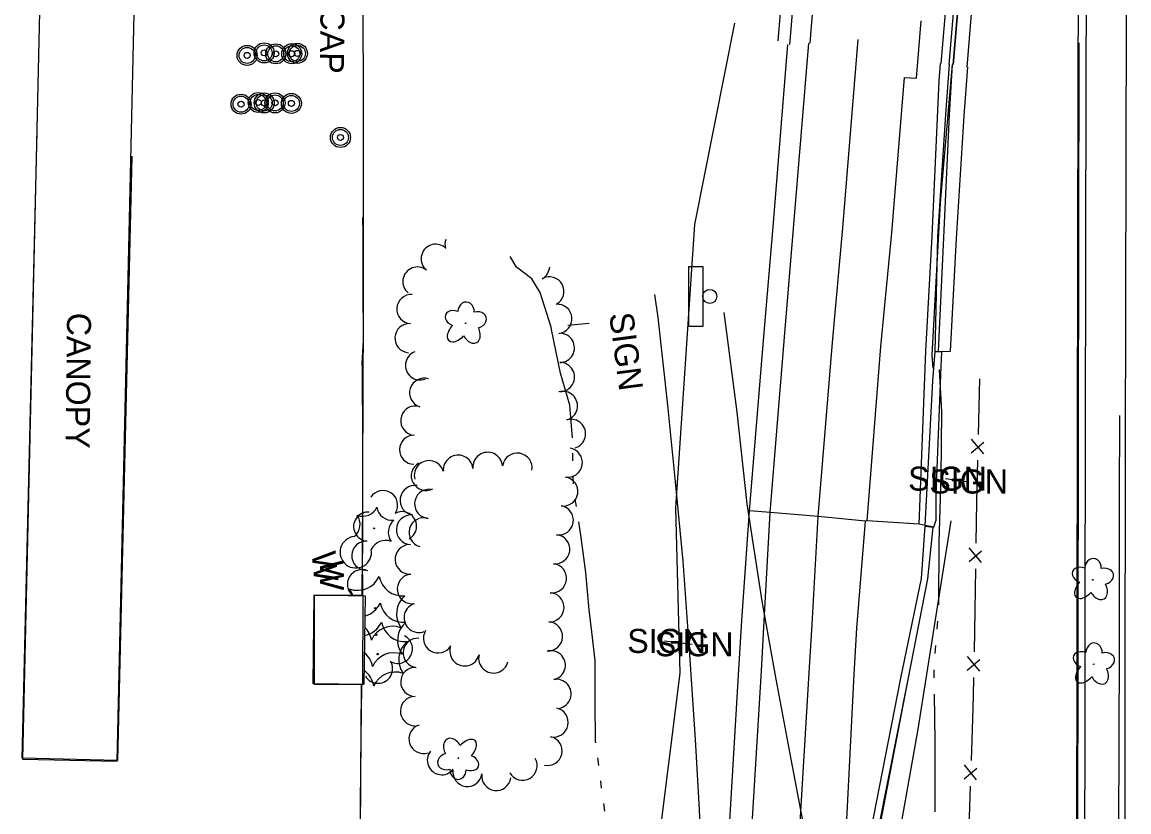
# Model space of a CAD drawing. Extents: x 588843 to 2552415, y 180129 to 269402.
# Drawn here: x 593673.9 to 593950, y 186049.3 to 186246.3 of the extents above; entities that cross this region are included whole.
import ezdxf

# ---------------------------------------------------------------- set-up
doc = ezdxf.new("R2010")
doc.units = 0
for name, color, linetype in [('Default', 7, 'Continuous'), ('E_BLD', 7, 'Continuous'), ('E_BLD_HvyDash', 7, 'Continuous'), ('E_BLD_Text', 7, 'Continuous'), ('E_BMGRD', 7, 'Continuous'), ('E_DWY', 7, 'Continuous'), ('E_FEN_P', 7, 'Continuous'), ('E_LAND_TreeLine_P', 7, 'Continuous'), ('E_LAND_Vegetation', 7, 'Continuous'), ('E_MISCPROP', 7, 'Continuous'), ('E_MISCPROP_Text', 7, 'Continuous'), ('E_RDWY', 7, 'Continuous'), ('E_RDWY_AsphConc', 7, 'Continuous'), ('E_RDWY_BarrierConc', 7, 'Continuous'), ('E_RDWY_C_and_G', 7, 'Continuous'), ('E_RDWY_Gravel', 7, 'Continuous'), ('E_RDWY_PavtEdge', 7, 'Continuous'), ('E_SGN', 7, 'Continuous'), ('E_SGN_Text', 7, 'Continuous'), ('E_STRUCT', 7, 'Continuous'), ('E_STRUCT_Joint', 7, 'Continuous'), ('E_WAL', 7, 'Continuous'), ('E_WAL_Text', 7, 'Continuous'), ('E_WTR_P', 7, 'Continuous'), ('P_BMGRD', 7, 'Continuous'), ('P_RDWY_BarrierConc', 7, 'Continuous'), ('P_RDWY_C_and_G', 7, 'Continuous'), ('P_RDWY_C_and_GBack', 7, 'Continuous'), ('P_RDWY_C_and_GFace', 7, 'Continuous'), ('P_RDWY_PavtEdge', 7, 'Continuous'), ('P_RDWY_ShldAgg', 7, 'Continuous'), ('P_RDWY_ShldPaved', 7, 'Continuous')]:
    doc.layers.add(name, color=color, linetype=linetype)

# ---------------------------------------------------------------- blocks, each defined once
blk = doc.blocks.new('DTRE')
at = {"layer": 'Default'}
blk.add_circle((-0.18, 0), 0.183, dxfattribs=at)
for centre, major_axis, ratio in [((-1.87, 5.32), (1.36, -4.98), 0.782863), ((4.06, 2.74), (-5.27, -2.93), 0.691916), ((-5.87, 0.15), (4.93, -0.12), 0.832022), ((-2.49, -5.24), (1.8, 4.86), 0.716896), ((3.54, -3.71), (-5.01, 4.58), 0.560249)]:
    blk.add_ellipse(centre, major_axis=major_axis, ratio=ratio, start_param=1.570796, end_param=4.712389, dxfattribs=at)
blk = doc.blocks.new('W_16')
at = {"layer": 'E_WAL_Text'}
blk.add_text('W', height=12, dxfattribs=at).set_placement((-4.46, -6))
blk = doc.blocks.new('CTRE')
at = {"layer": 'Default'}
blk.add_circle((0, 0), 0.223, dxfattribs=at)
for centre, start, end in [((-11.97, 8.96), 280.2067, 5.9716), ((1.81, 14.92), 220.2113, 305.9762), ((13.83, 5.89), 160.2113, 245.9762), ((-13.83, -5.9), 340.2113, 65.9762), ((12.03, -9.04), 185.9272, 100.2511), ((-1.81, -14.93), 40.2113, 125.9762)]:
    blk.add_arc(centre, 7.87, start, end, dxfattribs=at)
blk = doc.blocks.new('FILO')
at = {"layer": 'E_MISCPROP'}
for radius in [5, 4, 1.5]:
    blk.add_circle((0, 0), radius, dxfattribs=at)
blk = doc.blocks.new('FILT_2')
at = {"layer": 'E_MISCPROP_Text'}
blk.add_text('FILLER CAP', height=12, dxfattribs=at).set_placement((10, -6))
blk = doc.blocks.new('CANOPY')
at = {"layer": 'E_BLD_Text'}
blk.add_text('CANOPY', height=12, dxfattribs=at).set_placement((-32.52, -6))
blk = doc.blocks.new('U274')
at = {"layer": 'E_LAND_Vegetation'}
blk.add_circle((-0.02, 0), 0.167, dxfattribs=at)
for centre, radius, start, end in [((-4.42, 10.39), 5.9, 250.1041, 335.8691), ((6.78, 9.01), 5.91, 190.1439, 275.82), ((-11.21, 1.38), 5.9, 17.9116, 35.8691), ((11.18, -1.37), 5.9, 130.1041, 215.8691), ((-6.76, -8.96), 5.9, 10.0995, 46.1647), ((4.39, -10.38), 5.9, 70.1041, 155.8691)]:
    blk.add_arc(centre, radius, start, end, dxfattribs=at)
blk = doc.blocks.new('U275')
at = {"layer": 'E_LAND_Vegetation'}
blk.add_circle((-0.02, 0), 0.167, dxfattribs=at)
for centre, radius, start, end in [((-4.42, 10.39), 5.9, 285.0146, 335.8691), ((6.78, 9.01), 5.91, 190.1439, 275.82), ((11.18, -1.37), 5.9, 130.1041, 215.8691), ((-6.76, -8.96), 5.9, 10.0995, 50.6438), ((4.39, -10.38), 5.9, 70.1041, 155.8691)]:
    blk.add_arc(centre, radius, start, end, dxfattribs=at)
blk = doc.blocks.new('U276')
at = {"layer": 'E_LAND_Vegetation'}
blk.add_circle((-0.02, 0), 0.167, dxfattribs=at)
for centre, radius, start, end in [((-4.42, 10.39), 5.9, 281.098, 335.8691), ((6.78, 9.01), 5.91, 190.1439, 275.82), ((11.18, -1.37), 5.9, 130.1041, 215.8691), ((-6.76, -8.96), 5.9, 10.0995, 55.3574), ((4.39, -10.38), 5.9, 70.1041, 155.8691)]:
    blk.add_arc(centre, radius, start, end, dxfattribs=at)
blk = doc.blocks.new('BSGN_1')
at = {"layer": 'Default'}
blk.add_text('SIGN', height=12, dxfattribs=at).set_placement((-18.56, -6))
blk = doc.blocks.new('SGN_1')
at = {"layer": 'Default'}
blk.add_lwpolyline([(-3.5, -15), (-10.5, -15), (-10.5, 15), (-3.5, 15)], close=True, dxfattribs=at)
blk.add_circle((0, 0), 3.5, dxfattribs=at)
blk = doc.blocks.new('W_9_1')
at = {"layer": 'E_WAL_Text'}
blk.add_text('W', height=39.4, dxfattribs=at).set_placement((-14.6, -19.7))
blk = doc.blocks.new('SIGN_3')
at = {"layer": 'E_SGN'}
blk.add_text('SIGN', height=39.37, dxfattribs=at).set_placement((-56.1, -19.7))

msp = doc.modelspace()

# ---------------------------------------------------------------- linework, layer by layer
at = {"layer": 'E_BLD'}
for points in [[(593746.52, 186081.21), (593746.83, 186103.39), (593759.49, 186103.21), (593759.18, 186081.04), (593746.52, 186081.21)], [(593746.82, 186103.29), (593746.8, 186081.1), (593758.97, 186081.09), (593759, 186103.27)]]:
    msp.add_lwpolyline(points, close=True, dxfattribs=at)
at = {"layer": 'E_BLD_HvyDash'}
msp.add_lwpolyline([(593697.67, 186061.91), (593701.99, 186252.11), (593678.33, 186252.65), (593674.01, 186062.45), (593697.67, 186061.91)], close=True, dxfattribs=at)
msp.add_lwpolyline([(593701.34, 186212.85), (593701.34, 186212.85), (593697.74, 186062.08), (593673.93, 186062.65), (593677.66, 186219.07), (593677.66, 186219.07)], dxfattribs=at)
at = {"layer": 'E_BMGRD'}
msp.add_lwpolyline([(593901.26, 186159.99), (593900.95, 186163.21), (593903.08, 186201.24), (593906.08, 186235.75)], dxfattribs=at)
at = {"layer": 'E_DWY'}
for points in [[(593691.75, 186552.08), (593692.17, 186550.27), (593692.81, 186549.4), (593696.11, 186548.65), (593713.81, 186547.81), (593735.44, 186547.41), (593758.31, 186546.06), (593759.53, 186519.34), (593759.38, 186483.93), (593758.86, 186446.35), (593758.89, 186410.14), (593759.07, 186363.78), (593758.91, 186319.14), (593758.71, 186277.58), (593758.99, 186233.19), (593758.98, 186173.88), (593758.89, 186133.64), (593758.82, 186113.71)], [(593758.89, 186197.6), (593758.92, 186193.7), (593758.95, 186180.39), (593759.01, 186166.94), (593758.69, 186161.16), (593758.76, 186159.96), (593758.82, 186141.39), (593758.82, 186127.71), (593758.73, 186115.61), (593758.73, 186113.87)], [(593758.5, 186081.05), (593758.2, 186032.26), (593758.01, 185979.59), (593757.53, 185954.3)], [(593758.59, 186081.09), (593758.59, 186080.52), (593758.32, 186061.09), (593758.23, 186049.82), (593758.23, 186042.56)]]:
    msp.add_lwpolyline(points, dxfattribs=at)
at = {"layer": 'E_FEN_P'}
for p, q in [((593910.7, 186138.85), (593913.85, 186141.49)), ((593913.84, 186138.61), (593910.79, 186142.29)), ((593910.18, 186111.72), (593913.3, 186114.39)), ((593913.32, 186111.51), (593910.24, 186115.16)), ((593909.73, 186084.61), (593912.85, 186087.27)), ((593912.87, 186084.39), (593909.79, 186088.05)), ((593908.93, 186057.53), (593912.1, 186060.14)), ((593912.07, 186057.26), (593909.05, 186060.97))]:
    msp.add_line(p, q, dxfattribs=at)
for points in [[(593912.77, 186153.81), (593912.86, 186157.34)], [(593912.51, 186143.46), (593912.77, 186153.81)], [(593912.12, 186126.7), (593912.17, 186130.14), (593912.35, 186137.05)], [(593911.95, 186116.35), (593912.12, 186126.7)], [(593911.67, 186099.58), (593911.84, 186109.94)], [(593911.5, 186089.23), (593911.67, 186099.58)], [(593911.13, 186072.47), (593911.32, 186078.21), (593911.39, 186082.82)], [(593910.78, 186062.12), (593911.13, 186072.47)], [(593910.21, 186045.37), (593910.56, 186055.72)]]:
    msp.add_lwpolyline(points, dxfattribs=at)
at = {"layer": 'E_LAND_TreeLine_P'}
for centre, radius, start, end in [((593783.06, 186190.84), 3.64, 159.3422, 195.7817), ((593777.11, 186187.27), 3.64, 51.2143, 231.2143), ((593772.55, 186181.59), 3.64, 51.2143, 231.2143), ((593801.92, 186185.48), 3.64, 299.2931, 355.7834), ((593805.48, 186179.13), 3.64, 299.2931, 119.2931), ((593771.05, 186174.73), 3.64, 86.3782, 266.3782), ((593807.48, 186172.29), 3.64, 274.9792, 94.9792), ((593770.59, 186167.46), 3.64, 86.3782, 266.3782), ((593808.09, 186165.04), 3.64, 270.0918, 90.0918), ((593773.2, 186160.67), 3.64, 111.0502, 291.0502), ((593808.1, 186157.76), 3.64, 270.0918, 90.0918), ((593774.23, 186153.83), 3.64, 72.2208, 252.2208), ((593808.86, 186150.58), 3.64, 286.078, 106.078), ((593772.01, 186146.89), 3.64, 72.2208, 252.2208), ((593810.88, 186143.59), 3.64, 286.078, 106.078), ((593771.73, 186139.64), 3.64, 89.0352, 269.0352), ((593790.09, 186135.29), 3.7, 5.3324, 185.3324), ((593797.47, 186135.11), 3.7, 350.4316, 170.4316), ((593810.07, 186136.41), 3.64, 260.9736, 80.9736), ((593774.65, 186133.11), 3.64, 118.574, 298.574), ((593775.46, 186133.22), 3.7, 14.9762, 194.9762), ((593782.71, 186134.6), 3.7, 5.3324, 185.3324), ((593771.93, 186127.02), 3.7, 81.405, 261.405), ((593808.94, 186129.22), 3.64, 261.2815, 81.2815), ((593763.98, 186125.82), 3.64, 327.6286, 147.6286), ((593775.49, 186126.12), 3.64, 86.4321, 266.4321), ((593807.83, 186122.02), 3.64, 261.2815, 81.2815), ((593760.27, 186120.46), 3.64, 85.9694, 265.9694), ((593768.7, 186120.55), 3.64, 299.9062, 119.9062), ((593771, 186119.68), 3.7, 87.248, 267.248), ((593774.1, 186119.01), 3.64, 74.545, 254.545), ((593759.82, 186113.19), 3.64, 87.6102, 267.6102), ((593806.93, 186114.8), 3.64, 263.5491, 83.5491), ((593770.69, 186112.28), 3.7, 93.0397, 273.0397), ((593806.11, 186107.57), 3.64, 263.5491, 83.5491), ((593758.72, 186106.07), 3.64, 66.8641, 230.1164), ((593771.23, 186104.9), 3.7, 99.0103, 279.0103), ((593805.49, 186100.31), 3.64, 267.0298, 87.0298), ((593772.92, 186097.72), 3.7, 111.3954, 291.3954), ((593777.76, 186092.61), 3.7, 148.6294, 328.6294), ((593805.11, 186093.04), 3.64, 267.0298, 87.0298), ((593767.67, 186089.94), 3.64, 242.7897, 62.7897), ((593772.61, 186088.95), 3.64, 84.7557, 264.7557), ((593784.34, 186089.37), 3.7, 166.2153, 346.2153), ((593805.83, 186085.85), 3.64, 281.3483, 101.3483), ((593762.71, 186084.99), 3.64, 210.9273, 30.9273), ((593791.53, 186087.6), 3.7, 166.2153, 346.2153), ((593772.02, 186081.69), 3.64, 89.2987, 269.2987), ((593807.27, 186078.71), 3.64, 281.3483, 101.3483), ((593771.93, 186074.41), 3.64, 89.2987, 269.2987), ((593806.54, 186071.59), 3.64, 257.9172, 77.9172), ((593774.07, 186067.47), 3.64, 107.9543, 287.9543), ((593805.01, 186064.46), 3.64, 257.9172, 77.9172), ((593778.65, 186062.16), 3.64, 141.39, 321.39), ((593798.78, 186060.8), 3.64, 209.597, 29.597), ((593785.03, 186059.22), 3.64, 172.2914, 352.2914), ((593792.25, 186058.24), 3.64, 172.2914, 352.2914)]:
    msp.add_arc(centre, radius, start, end, dxfattribs=at)
at = {"layer": 'E_RDWY'}
for points in [[(593836.13, 185745.12), (593841.89, 185765.08), (593845.72, 185781.36), (593847.4, 185793.04), (593848.32, 185808.55), (593848.31, 185830.42), (593847.95, 185856.84), (593847.65, 185880.3), (593847.24, 185907.21), (593847.03, 185929.27), (593846.61, 185949.53), (593846.25, 185969.24), (593845.46, 185992.34), (593844.66, 186014), (593843.59, 186032.87), (593842.94, 186049.89), (593841.92, 186067.35), (593840.48, 186088.51), (593838.83, 186111.83), (593836.93, 186131.65), (593835, 186150.73), (593832.59, 186172.59), (593831.82, 186178.37)], [(593873.35, 185748.14), (593873.39, 185767.91), (593873.13, 185789.39), (593873.03, 185813.38), (593872.75, 185836.74), (593872.7, 185858.91), (593872.47, 185877.2), (593872.47, 185897.55), (593872.27, 185918.64), (593871.98, 185943.2), (593871.78, 185963.03), (593871.7, 185982.99), (593871.47, 186006.16), (593871.15, 186023.46), (593870.22, 186035.53), (593868.69, 186047.14), (593865.76, 186062.4), (593862.09, 186082.41), (593858.59, 186101.83), (593854.78, 186126.1), (593852.31, 186149.03), (593849.25, 186172.64), (593849.08, 186173.88)]]:
    msp.add_lwpolyline(points, dxfattribs=at)
at = {"layer": 'E_RDWY_AsphConc'}
for points in [[(593855.43, 186124.4), (593858.92, 186166.88), (593861.32, 186195.27), (593864.95, 186240.71)], [(593901.71, 186164.18), (593902.55, 186164.19), (593903.28, 186164.11), (593905.58, 186164.2), (593907.03, 186192.34), (593908.92, 186222.97), (593909.87, 186235.06)], [(593837.95, 185757.04), (593839.67, 185789.55), (593841.84, 185838.91), (593843.28, 185888.97), (593844.22, 185921.24), (593844.22, 185921.24), (593844.83, 185937.64), (593844.83, 185937.64), (593846.87, 185985.61), (593846.87, 185985.61), (593846.9, 185986.19), (593846.9, 185986.19), (593847.86, 186002.92), (593847.86, 186002.92), (593849.8, 186035.84), (593849.8, 186035.84), (593849.89, 186037.26), (593849.89, 186037.26), (593852.73, 186084.79), (593853.52, 186097.05), (593853.52, 186097.05), (593855.43, 186124.4), (593855.43, 186124.4)], [(593897.73, 186121.04), (593884.79, 186121.86), (593884.34, 186121.83), (593872.53, 186122.93), (593860.55, 186123.99), (593855.43, 186124.4)], [(593877.26, 185789.76), (593878.55, 185797.77), (593878.74, 185802.48), (593878.45, 185838.09), (593878.16, 185888.07), (593879.49, 185936.43), (593881.6, 185984.5), (593883.35, 186019.16), (593885.36, 186032.06), (593895.01, 186082.26), (593899.93, 186107.41), (593901.22, 186120.29), (593899.24, 186120.75)]]:
    msp.add_lwpolyline(points, dxfattribs=at)
at = {"layer": 'E_RDWY_BarrierConc'}
for points in [[(593937.57, 186241.13), (593937.46, 186191.77), (593937.44, 186142.33), (593937.33, 186091.78), (593937.2, 186041.14), (593937.14, 185989.12), (593937.29, 185932.98), (593937.11, 185882.1), (593937.27, 185829.01), (593937.27, 185779.4), (593936.91, 185723.47), (593936.92, 185706.41)], [(593875.1, 185790.02), (593876.85, 185802.49), (593876.29, 185838.13), (593876.2, 185887.73), (593877.46, 185936.28), (593879.51, 185984.18), (593881.45, 186019.75), (593883.38, 186032.47), (593893.12, 186082.6), (593898.29, 186107.53), (593899.24, 186120.58), (593901.22, 186120.29)], [(593875.1, 185790.02), (593877, 185789.65), (593878.74, 185802.48), (593878.45, 185838.09), (593878.16, 185888.07), (593879.49, 185936.43), (593881.6, 185984.5), (593883.08, 186019.39), (593885.02, 186032.08), (593895.01, 186082.26), (593899.93, 186107.41), (593901.22, 186120.29)]]:
    msp.add_lwpolyline(points, dxfattribs=at)
at = {"layer": 'E_RDWY_C_and_G'}
for points in [[(593899.24, 186120.75), (593897.73, 186121.04), (593899.43, 186164.19), (593900.97, 186192.91), (593902.73, 186231.68), (593903.07, 186235.99)], [(593901.71, 186164.18), (593902.42, 186192.8), (593904.38, 186223.26), (593905.27, 186235.78)], [(593902.55, 186164.19), (593903.86, 186192.61), (593905.29, 186223.19), (593906.08, 186235.75)]]:
    msp.add_lwpolyline(points, dxfattribs=at)
at = {"layer": 'E_RDWY_Gravel'}
for points in [[(593851.63, 186246.08), (593841.69, 186195.87), (593836.95, 186125.17), (593837.99, 186083.85), (593832.3, 186038.12), (593834.91, 185985.81), (593830.41, 185937.11), (593828.76, 185889.27)], [(593881.64, 185679.36), (593879.78, 185716.06), (593879.17, 185759.65), (593880.46, 185810.4), (593880.79, 185860.45), (593880.51, 185874.82), (593883.56, 185923.19), (593884.79, 185971.34), (593888.18, 186017.39), (593897.48, 186069.88), (593905.73, 186121.89)]]:
    msp.add_lwpolyline(points, dxfattribs=at)
at = {"layer": 'E_RDWY_PavtEdge'}
for points in [[(593847.81, 185757.3), (593848.76, 185788.45), (593849.81, 185838.52), (593850.55, 185888.9), (593851.07, 185921.17), (593851.07, 185921.17), (593851.53, 185937.39), (593851.53, 185937.39), (593853.26, 185984.29), (593853.26, 185984.29), (593853.32, 185985.9), (593853.32, 185985.9), (593854.89, 186023.96), (593854.89, 186023.96), (593855.46, 186035.86), (593855.46, 186035.86), (593855.74, 186040.82), (593855.74, 186040.82), (593858.37, 186084.45), (593858.37, 186084.45), (593859.08, 186096.87), (593859.08, 186096.87), (593860.55, 186123.99), (593860.55, 186123.99)], [(593860.73, 185757.58), (593860.74, 185788.64), (593862.29, 185838.56), (593862.78, 185889.38), (593863.72, 185921.12), (593863.72, 185921.12), (593864.12, 185936.91), (593864.12, 185936.91), (593865.09, 185980.52), (593865.09, 185980.52), (593865.26, 185987), (593865.26, 185987), (593866.07, 186009.79), (593866.07, 186009.79), (593867.28, 186033.81), (593867.28, 186033.81), (593867.71, 186041.03), (593867.71, 186041.03), (593870.31, 186083.96), (593870.31, 186083.96), (593871.02, 186095.99), (593871.02, 186095.99), (593872.53, 186122.93), (593872.53, 186122.93)], [(593879.32, 186040.69), (593881.5, 186083.58), (593881.5, 186083.58), (593882.22, 186095.11), (593882.22, 186095.11), (593884.34, 186121.83), (593884.34, 186121.83)]]:
    msp.add_lwpolyline(points, dxfattribs=at)
at = {"layer": 'E_SGN'}
msp.add_line((593810.06, 186170.75), (593815.42, 186171.19), dxfattribs=at)
for points in [[(593904.27, 186132.42), (593909.55, 186131.7)], [(593834.19, 186091.92), (593841.07, 186091.1)]]:
    msp.add_lwpolyline(points, dxfattribs=at)
at = {"layer": 'E_STRUCT'}
msp.add_lwpolyline([(593947.07, 185655.79), (593947.41, 185660.57), (593947.63, 185694.12), (593947.4, 185728.64), (593947.66, 185759.7), (593947.65, 185791.56), (593947.63, 185821.53), (593947.56, 185857.9), (593947.58, 185899.82), (593947.58, 185937.11), (593947.63, 185974.19), (593947.61, 186011.71), (593947.53, 186044.47), (593947.73, 186090.13), (593947.75, 186127.35), (593947.81, 186148.2)], dxfattribs=at)
at = {"layer": 'E_STRUCT_Joint'}
for points in [[(593897.05, 186232.35), (593898.19, 186246.61)], [(593860.55, 186123.99), (593864.07, 186166.75), (593866.39, 186194.82), (593870.23, 186241.08)], [(593872.53, 186122.93), (593876.1, 186166.41), (593878.67, 186195.01), (593882.51, 186242.01)], [(593884.79, 186121.86), (593888.16, 186165.36), (593890.88, 186193.71), (593894.04, 186232.53), (593897.05, 186232.35)]]:
    msp.add_lwpolyline(points, dxfattribs=at)
at = {"layer": 'E_WAL'}
for points in [[(593901.39, 186120.33), (593899.24, 186120.75), (593901.15, 186156.8), (593901.71, 186164.18), (593903.27, 186164.06), (593903.11, 186160.4), (593901.92, 186128.52), (593901.86, 186121.92)], [(593901.39, 186120.33), (593901.86, 186121.92)], [(593758.73, 186113.87), (593758.68, 186103.27)], [(593758.93, 186103.22), (593758.82, 186113.71)]]:
    msp.add_lwpolyline(points, dxfattribs=at)
at = {"layer": 'E_WTR_P'}
for points in [[(593805.99, 186169.67), (593805.88, 186170.21), (593803.17, 186178.89), (593801.09, 186182.27), (593797.23, 186185.15), (593795.7, 186187.84)], [(593811.21, 186142.57), (593810.59, 186150.76), (593808.23, 186158.72), (593805.99, 186169.67)], [(593902.68, 186159.65), (593903.33, 186149.06), (593903.17, 186132.89), (593903.08, 186130.28)], [(593811.35, 186136.84), (593811.32, 186138.75)], [(593811.46, 186131.11), (593811.43, 186133.02)], [(593903.08, 186130.28), (593902.65, 186116.56), (593902.59, 186100.9)], [(593812.23, 186125.44), (593811.93, 186127.32)], [(593816.04, 186094.16), (593815.39, 186099.69), (593814.6, 186108.99), (593813.44, 186117.72), (593812.82, 186121.66)], [(593902.33, 186096.86), (593902.16, 186094.84)], [(593817.04, 186066.52), (593816.99, 186066.93), (593816.86, 186076.9), (593816.88, 186087.02), (593816.04, 186094.16)], [(593901.81, 186090.8), (593901.64, 186088.78)], [(593901.39, 186084.74), (593901.42, 186082.71)], [(593901.48, 186078.66), (593901.65, 186066.8), (593901.63, 186051.3), (593901.64, 186049.27)], [(593817.78, 186060.84), (593817.53, 186062.73)], [(593818.51, 186055.16), (593818.27, 186057.05)], [(593819.33, 186049.48), (593819.05, 186051.37)]]:
    msp.add_lwpolyline(points, dxfattribs=at)
at = {"layer": 'P_BMGRD'}
msp.add_line((593908.09, 186257.45), (593906.21, 186235.71), dxfattribs=at)
at = {"layer": 'P_RDWY_BarrierConc'}
for radius, end in [(137581.12, 180.0810951), (137579.12, 180.081095)]:
    msp.add_arc((731518.05, 185900.98), radius, 179.7862412, end, dxfattribs=at)
at = {"layer": 'P_RDWY_C_and_G'}
msp.add_line((593903.22, 186235.97), (593906.03, 186269.5), dxfattribs=at)
at = {"layer": 'P_RDWY_C_and_GBack'}
msp.add_line((593906.21, 186235.71), (593909.03, 186269.33), dxfattribs=at)
at = {"layer": 'P_RDWY_C_and_GFace'}
msp.add_line((593905.21, 186235.78), (593908.03, 186269.39), dxfattribs=at)
at = {"layer": 'P_RDWY_PavtEdge'}
for p, q in [((593870.53, 186241.1), (593888.49, 186455.5)), ((593909.67, 186235.09), (593911.52, 186257.15))]:
    msp.add_line(p, q, dxfattribs=at)
msp.add_arc((731518.05, 185900.98), 137569.12, 179.769059, 180.0933637, dxfattribs=at)
at = {"layer": 'P_RDWY_ShldAgg'}
msp.add_line((593862.55, 186241.68), (593880.54, 186456.43), dxfattribs=at)
at = {"layer": 'P_RDWY_ShldPaved'}
msp.add_line((593865.49, 186240.75), (593883.52, 186456.08), dxfattribs=at)

# ---------------------------------------------------------------- block references
at = {"layer": 'E_BLD_Text', "xscale": 0.5, "yscale": 0.5, "rotation": -90.6534731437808}
msp.add_blockref('CANOPY', (593687.96, 186157.55), dxfattribs=at)
at = {"layer": 'E_LAND_Vegetation'}
for name, p, xscale, yscale, rotation in [('DTRE', (593784.57, 186171.09), 0.5, 0.5, -90.6534731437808), ('CTRE', (593761.76, 186120.02), 0.5, 0.5, -90.6534731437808), ('DTRE', (593941.04, 186107.08), 0.49999999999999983, 0.4999999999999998, -90.18477185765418), ('DTRE', (593941.28, 186086.01), 0.49999999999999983, 0.4999999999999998, -90.18477185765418), ('DTRE', (593782.77, 186062.78), 0.49999999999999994, 0.5, 89.89282070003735)]:
    msp.add_blockref(name, p, dxfattribs=dict(at, xscale=xscale, yscale=yscale, rotation=rotation))
for name, p in [('U274', (593762.05, 186100.06)), ('U275', (593762.31, 186093.45)), ('U276', (593762.63, 186088.64))]:
    msp.add_blockref(name, p, dxfattribs=at)
at = {"layer": 'E_MISCPROP', "xscale": 0.5, "yscale": 0.5, "rotation": -90.6534731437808}
for p in [(593734.31, 186238.65), (593737.22, 186238.41), (593741.2, 186238.44), (593742.6, 186238.53), (593730.07, 186238.02), (593728.55, 186225.85), (593732.85, 186226.27), (593734.33, 186226.16), (593737.02, 186226.18), (593741.1, 186226.04), (593753.35, 186217.55)]:
    msp.add_blockref('FILO', p, dxfattribs=at)
at = {"layer": 'E_MISCPROP_Text', "xscale": 0.5, "yscale": 0.5, "rotation": -90.6534731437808}
msp.add_blockref('FILT_2', (593751.78, 186284.38), dxfattribs=at)
at = {"layer": 'E_SGN', "xscale": 0.5, "yscale": 0.5}
for name, p in [('SGN_1', (593845.48, 186177.89)), ('BSGN_1', (593904.27, 186132.42)), ('BSGN_1', (593909.55, 186131.7)), ('BSGN_1', (593834.19, 186091.92)), ('BSGN_1', (593841.07, 186091.1))]:
    msp.add_blockref(name, p, dxfattribs=at)
at = {"layer": 'E_SGN_Text', "xscale": 0.1524003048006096, "yscale": 0.15240030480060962, "rotation": -82.47523273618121}
msp.add_blockref('SIGN_3', (593824.48, 186165.4), dxfattribs=at)
at = {"layer": 'E_WAL_Text'}
for name, p, xscale, yscale, rotation in [('W_9_1', (593749.33, 186112.06), 0.1524003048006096, 0.15240030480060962, -84.36014555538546), ('W_16', (593751.25, 186109.92), 0.5, 0.5, -90.6534731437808)]:
    msp.add_blockref(name, p, dxfattribs=dict(at, xscale=xscale, yscale=yscale, rotation=rotation))

doc.saveas('drawing.dxf')
